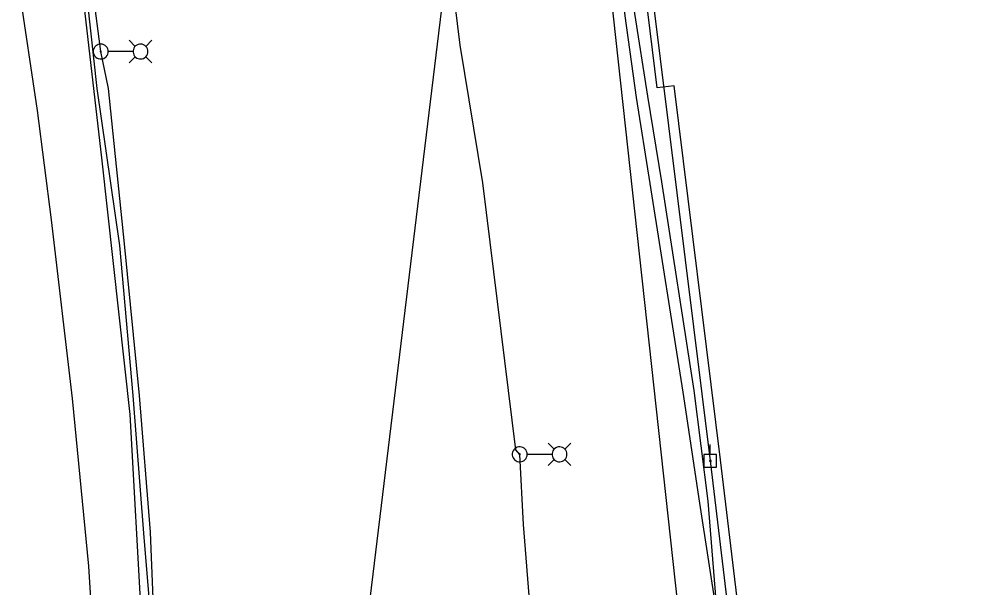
# Model space of a CAD drawing. Extents: x 600849 to 606371, y 330010 to 403088.
# Drawn here: x 604783.7 to 605062.1, y 335415.1 to 335581.2 of the extents above; entities that cross this region are included whole.
import ezdxf

# ---------------------------------------------------------------- set-up
doc = ezdxf.new("R2010")
doc.units = 0
for name, color, linetype in [('E_FTMS_Conduit', 7, 'Continuous'), ('E_LTG', 7, 'Continuous'), ('E_LTG_CID', 7, 'Continuous'), ('E_UTL_E_UG', 7, 'Continuous'), ('E_UTL_EPowerPole', 7, 'Continuous'), ('E_UTL_FO_UG_QWEST', 7, 'Continuous'), ('E_UTL_G_UG', 7, 'Continuous'), ('E_UTL_Overhead', 7, 'Continuous'), ('E_UTL_SAN_UG', 7, 'Continuous'), ('E_UTL_W_UG', 7, 'Continuous')]:
    doc.layers.add(name, color=color, linetype=linetype)

msp = doc.modelspace()

# ---------------------------------------------------------------- linework, layer by layer
at = {"layer": 'E_FTMS_Conduit'}
msp.add_lwpolyline([(604865.66, 334623.82), (604860.3, 334662.92), (604859.68, 334742.73), (604857.4, 334780.45), (604853.68, 334856.29), (604850.24, 334895.79), (604847.27, 334936.94), (604845.54, 335011.51), (604843.22, 335054.36), (604842.26, 335092.55), (604835.93, 335170.05), (604833.24, 335224.35), (604834.53, 335254.76), (604831.45, 335295.34), (604820.14, 335431.05), (604817.01, 335471.26), (604813.1, 335515.04), (604806.53, 335560.93), (604800.96, 335611.56)], dxfattribs=at)
at = {"layer": 'E_LTG'}
for points in [[(604817.65, 335573.23), (604815.87, 335575.01)], [(604820.7, 335573.23), (604822.48, 335575.01)], [(604809.75, 335571.71), (604809.71, 335572.12), (604809.59, 335572.52), (604809.4, 335572.89), (604809.14, 335573.21), (604808.83, 335573.48), (604808.47, 335573.69), (604808.08, 335573.82), (604807.67, 335573.88), (604807.26, 335573.86), (604806.86, 335573.76), (604806.48, 335573.59), (604806.15, 335573.35), (604805.86, 335573.05), (604805.64, 335572.71), (604805.48, 335572.32), (604805.4, 335571.92), (604805.4, 335571.5), (604805.48, 335571.1), (604805.64, 335570.71), (604805.86, 335570.36), (604806.15, 335570.06), (604806.48, 335569.82), (604806.86, 335569.65), (604807.26, 335569.56), (604807.67, 335569.54), (604808.08, 335569.59), (604808.47, 335569.73), (604808.83, 335569.94), (604809.14, 335570.21), (604809.4, 335570.53), (604809.59, 335570.9), (604809.71, 335571.3), (604809.75, 335571.71)], [(604807.74, 335571.71), (604807.73, 335571.74), (604807.72, 335571.77), (604807.71, 335571.8), (604807.69, 335571.82), (604807.67, 335571.84), (604807.64, 335571.86), (604807.61, 335571.87), (604807.58, 335571.88), (604807.55, 335571.87), (604807.52, 335571.87), (604807.49, 335571.85), (604807.46, 335571.83), (604807.44, 335571.81), (604807.42, 335571.79), (604807.41, 335571.76), (604807.4, 335571.72), (604807.4, 335571.69), (604807.41, 335571.66), (604807.42, 335571.63), (604807.44, 335571.61), (604807.46, 335571.58), (604807.49, 335571.56), (604807.52, 335571.55), (604807.55, 335571.54), (604807.58, 335571.54), (604807.61, 335571.55), (604807.64, 335571.56), (604807.67, 335571.57), (604807.69, 335571.59), (604807.71, 335571.62), (604807.72, 335571.65), (604807.73, 335571.68), (604807.74, 335571.71)], [(604816.96, 335571.71), (604809.78, 335571.71)], [(604821.35, 335571.71), (604821.31, 335572.12), (604821.19, 335572.52), (604821, 335572.89), (604820.75, 335573.21), (604820.44, 335573.48), (604820.08, 335573.69), (604819.69, 335573.82), (604819.28, 335573.88), (604818.86, 335573.86), (604818.46, 335573.76), (604818.09, 335573.59), (604817.75, 335573.35), (604817.46, 335573.05), (604817.24, 335572.71), (604817.09, 335572.32), (604817.01, 335571.92), (604817.01, 335571.5), (604817.09, 335571.1), (604817.24, 335570.71), (604817.46, 335570.36), (604817.75, 335570.06), (604818.09, 335569.82), (604818.46, 335569.65), (604818.86, 335569.56), (604819.28, 335569.54), (604819.69, 335569.59), (604820.08, 335569.73), (604820.44, 335569.94), (604820.75, 335570.21), (604821, 335570.53), (604821.19, 335570.9), (604821.31, 335571.3), (604821.35, 335571.71)], [(604817.65, 335570.19), (604815.87, 335568.41)], [(604820.7, 335570.19), (604822.48, 335568.41)], [(604932.04, 335454.1), (604932, 335454.51), (604931.88, 335454.91), (604931.69, 335455.28), (604931.43, 335455.6), (604931.12, 335455.87), (604930.76, 335456.08), (604930.37, 335456.21), (604929.96, 335456.27), (604929.55, 335456.25), (604929.15, 335456.16), (604928.77, 335455.98), (604928.44, 335455.74), (604928.15, 335455.44), (604927.93, 335455.1), (604927.77, 335454.71), (604927.69, 335454.31), (604927.69, 335453.89), (604927.77, 335453.49), (604927.93, 335453.1), (604928.15, 335452.75), (604928.44, 335452.45), (604928.77, 335452.21), (604929.15, 335452.04), (604929.55, 335451.95), (604929.96, 335451.93), (604930.37, 335451.98), (604930.76, 335452.12), (604931.12, 335452.33), (604931.43, 335452.6), (604931.69, 335452.92), (604931.88, 335453.29), (604932, 335453.69), (604932.04, 335454.1)], [(604939.94, 335455.62), (604938.16, 335457.4)], [(604943.64, 335454.1), (604943.6, 335454.51), (604943.48, 335454.91), (604943.29, 335455.28), (604943.04, 335455.6), (604942.73, 335455.87), (604942.37, 335456.08), (604941.98, 335456.21), (604941.57, 335456.27), (604941.15, 335456.25), (604940.75, 335456.16), (604940.38, 335455.98), (604940.04, 335455.74), (604939.75, 335455.44), (604939.53, 335455.1), (604939.38, 335454.71), (604939.3, 335454.31), (604939.3, 335453.89), (604939.38, 335453.49), (604939.53, 335453.1), (604939.75, 335452.75), (604940.04, 335452.45), (604940.38, 335452.21), (604940.75, 335452.04), (604941.15, 335451.95), (604941.57, 335451.93), (604941.98, 335451.98), (604942.37, 335452.12), (604942.73, 335452.33), (604943.04, 335452.6), (604943.29, 335452.92), (604943.48, 335453.29), (604943.6, 335453.69), (604943.64, 335454.1)], [(604942.99, 335455.62), (604944.76, 335457.4)], [(604930.03, 335454.1), (604930.02, 335454.13), (604930.01, 335454.16), (604930, 335454.19), (604929.98, 335454.21), (604929.96, 335454.23), (604929.93, 335454.25), (604929.9, 335454.26), (604929.87, 335454.27), (604929.84, 335454.26), (604929.81, 335454.26), (604929.78, 335454.24), (604929.75, 335454.22), (604929.73, 335454.2), (604929.71, 335454.18), (604929.7, 335454.15), (604929.69, 335454.11), (604929.69, 335454.08), (604929.7, 335454.05), (604929.71, 335454.02), (604929.73, 335454), (604929.75, 335453.97), (604929.78, 335453.95), (604929.81, 335453.94), (604929.84, 335453.93), (604929.87, 335453.93), (604929.9, 335453.94), (604929.93, 335453.95), (604929.96, 335453.96), (604929.98, 335453.98), (604930, 335454.01), (604930.01, 335454.04), (604930.02, 335454.07), (604930.03, 335454.1)], [(604939.25, 335454.1), (604932.07, 335454.1)], [(604939.94, 335452.58), (604938.16, 335450.8)], [(604942.99, 335452.58), (604944.76, 335450.8)]]:
    msp.add_lwpolyline(points, dxfattribs=at)
at = {"layer": 'E_LTG_CID'}
for points in [[(604969.99, 334606.09), (604967.03, 334670.29), (604963.28, 334734.35), (604962.55, 334735.4), (604960.49, 334790.4), (604957.1, 334864.55), (604955.09, 334914.72), (604953.95, 334915.4), (604951.63, 334970.04), (604948.08, 335053.71), (604947.83, 335094), (604947.12, 335095.14), (604944.98, 335167.5), (604943.36, 335208.16), (604941.38, 335274.53), (604940.11, 335275.5), (604940.27, 335304.13), (604937.49, 335351.94), (604930.99, 335433.63), (604929.86, 335454.1), (604928.76, 335455.44), (604919.1, 335533.39), (604912.51, 335573.53), (604907.99, 335610.09)], [(604837.28, 335170.14), (604834.71, 335212.97), (604835.59, 335224.17), (604832.71, 335254.61), (604829.93, 335295), (604827.26, 335352.71), (604823.64, 335392.65), (604822.12, 335431.36), (604818.86, 335471.26), (604814.5, 335515.53), (604809.84, 335560.94), (604807.57, 335571.71), (604804.68, 335594.13)]]:
    msp.add_lwpolyline(points, dxfattribs=at)
at = {"layer": 'E_UTL_E_UG'}
msp.add_lwpolyline([(604841.27, 334614.96), (604838.91, 334672.58), (604835.72, 334731.86), (604833.33, 334793.2), (604830.28, 334854.41), (604827.22, 334896.47), (604825.25, 334968.56), (604825.04, 334973.69), (604824.51, 334978.47), (604823.31, 335011.26), (604820.86, 335070.81), (604819.86, 335112.84), (604819.04, 335158.63), (604817.07, 335191.32), (604814.49, 335235.91), (604811.85, 335279.29), (604809.46, 335325.61), (604807.12, 335373), (604804.05, 335421.46), (604799.37, 335470.45), (604793.24, 335522.54), (604789.06, 335554.45), (604783.73, 335590.4)], dxfattribs=at)
at = {"layer": 'E_UTL_EPowerPole'}
for points in [[(604985.48, 335454.02), (604985.48, 335456.93)], [(604987.32, 335454.02), (604983.63, 335454.02)], [(604983.63, 335454.02), (604983.63, 335450.33)], [(604985.75, 335452.18), (604985.74, 335452.22), (604985.73, 335452.27), (604985.71, 335452.31), (604985.68, 335452.34), (604985.65, 335452.37), (604985.61, 335452.4), (604985.57, 335452.41), (604985.52, 335452.42), (604985.48, 335452.42), (604985.43, 335452.4), (604985.39, 335452.39), (604985.35, 335452.36), (604985.32, 335452.33), (604985.3, 335452.29), (604985.28, 335452.25), (604985.27, 335452.2), (604985.27, 335452.16), (604985.28, 335452.11), (604985.3, 335452.07), (604985.32, 335452.03), (604985.35, 335452), (604985.39, 335451.97), (604985.43, 335451.95), (604985.48, 335451.94), (604985.52, 335451.94), (604985.57, 335451.95), (604985.61, 335451.96), (604985.65, 335451.98), (604985.68, 335452.01), (604985.71, 335452.05), (604985.73, 335452.09), (604985.74, 335452.13), (604985.75, 335452.18)], [(604987.32, 335450.33), (604987.32, 335454.02)], [(604983.63, 335450.33), (604987.32, 335450.33)]]:
    msp.add_lwpolyline(points, dxfattribs=at)
at = {"layer": 'E_UTL_FO_UG_QWEST'}
msp.add_lwpolyline([(604880.24, 334183.25), (604876.98, 334256.9), (604873.2, 334330.88), (604873.06, 334361.71), (604869.66, 334408.48), (604865.91, 334483.81), (604863.36, 334557.53), (604860.02, 334633.27), (604855.03, 334705.91), (604850.49, 334782.01), (604846.38, 334856.9), (604842.05, 334937.04), (604840.43, 335012.73), (604837.31, 335089.26), (604832.93, 335173.7), (604830.71, 335249.27), (604828.33, 335311.14), (604825.79, 335353.18), (604822.55, 335385.33), (604819.59, 335404.65), (604816.19, 335465.69), (604807.94, 335539.85), (604801.77, 335593.87)], dxfattribs=at)
at = {"layer": 'E_UTL_G_UG'}
for points in [[(604992.54, 335374.29), (604982.41, 335439.85), (604977.55, 335472.28), (604967.89, 335533.23), (604963.9, 335558.28), (604960.62, 335582.14), (604958.16, 335603.66), (604954.67, 335636.73), (604949.76, 335671.68), (604943.72, 335708.39), (604939.44, 335742.84), (604934.8, 335769.3), (604917.37, 335888.66), (604913.54, 335917.13), (604913.36, 335918.56), (604912.73, 335934.03), (604913.24, 335947.88)], [(604990.22, 335373.94), (604984.89, 335440.46), (604980.73, 335472.71), (604971.32, 335533.67), (604967.23, 335558.65), (604963.42, 335582.81), (604960.7, 335604.2), (604956.77, 335636.76), (604952.03, 335671.62), (604946.45, 335709.05), (604942.07, 335743.65), (604938.29, 335769.61), (604935.75, 335799.26), (604934.37, 335813.01), (604934.01, 335824.97), (604943.83, 335825.34), (604953.01, 335825.14)], [(604990.22, 335373.94), (604984.89, 335440.46), (604980.73, 335472.71), (604971.32, 335533.67), (604967.23, 335558.65), (604963.42, 335582.81), (604960.7, 335604.2), (604956.77, 335636.76), (604952.03, 335671.62), (604946.45, 335709.05), (604942.07, 335743.65), (604938.29, 335769.61), (604935.75, 335799.26), (604934.37, 335813.01), (604934.01, 335824.97), (604943.83, 335825.34), (604953.01, 335825.14)], [(604969.99, 335561.13), (604966.54, 335588.97), (604950.9, 335699.39), (604933.3, 335817.09)], [(604997.24, 335379.56), (604988.49, 335452.54), (604974.95, 335561.74), (604969.99, 335561.13)]]:
    msp.add_lwpolyline(points, dxfattribs=at)
at = {"layer": 'E_UTL_Overhead'}
msp.add_lwpolyline([(605062.13, 334030.34), (605053.67, 334169.81), (605046.99, 334304.15), (605041.52, 334434.58), (605034.02, 334560.2), (605027.64, 334680.76), (605025.35, 334737.63), (605023.22, 334807.38), (605018.57, 334937.28), (605013.93, 335101.09), (605004.43, 335294.31), (604985.51, 335452.18), (604968.52, 335589.23), (604952.88, 335699.68), (604941.77, 335773.97)], dxfattribs=at)
at = {"layer": 'E_UTL_SAN_UG'}
msp.add_line((604880.14, 335361.64), (604909.37, 335602.98), dxfattribs=at)
at = {"layer": 'E_UTL_W_UG'}
msp.add_lwpolyline([(604986.76, 335304.31), (604985.02, 335320.17), (604982.55, 335347.37), (604980.15, 335372.1), (604945.45, 335689.76)], dxfattribs=at)

doc.saveas('drawing.dxf')
